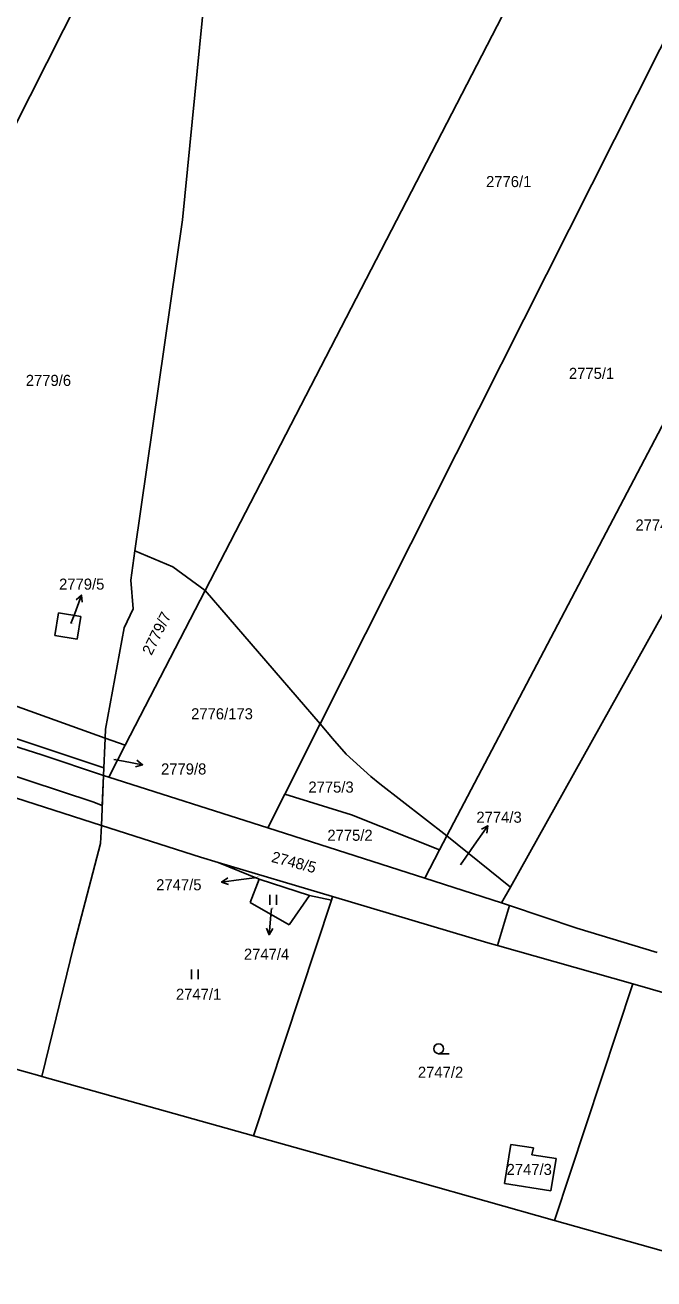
# Model space of a CAD drawing. Extents: x -755819 to -753140, y -1169796 to -1166000.
# Drawn here: x -753688.9 to -753592.4, y -1169208.8 to -1169016.5 of the extents above; entities that cross this region are included whole.
import ezdxf

# ---------------------------------------------------------------- set-up
doc = ezdxf.new("R2010")
doc.units = 0
for name, color, linetype in [('Vrstva 1', 7, 'Continuous'), ('Vrstva 13', 7, 'Continuous'), ('Vrstva 16', 7, 'Continuous'), ('Vrstva 18', 7, 'Continuous'), ('Vrstva 25', 7, 'Continuous'), ('Vrstva 27', 7, 'Continuous'), ('Vrstva 6', 7, 'Continuous')]:
    doc.layers.add(name, color=color, linetype=linetype)

msp = doc.modelspace()

# ---------------------------------------------------------------- linework, layer by layer
at = {"layer": 'Vrstva 1'}
for p, q in [((-753714.92, -1169080.25), (-753658.26, -1168968.34)), ((-753659.24, -1168990.53), (-753664.75, -1169046.33)), ((-753612.91, -1169009.72), (-753661.24, -1169103.18)), ((-753564.91, -1169028.01), (-753624.14, -1169140.81)), ((-753664.75, -1169046.33), (-753672.03, -1169097.13)), ((-753614.41, -1169148.68), (-753561.51, -1169054)), ((-753672.68, -1169101.63), (-753672.03, -1169097.13)), ((-753672.03, -1169097.13), (-753666.2, -1169099.58)), ((-753666.2, -1169099.58), (-753661.24, -1169103.18)), ((-753672.32, -1169106.03), (-753672.68, -1169101.63)), ((-753661.24, -1169103.18), (-753673.53, -1169126.94)), ((-753661.24, -1169103.18), (-753643.6, -1169123.64)), ((-753683.78, -1169106.64), (-753684.34, -1169110.09)), ((-753680.33, -1169107.2), (-753683.78, -1169106.64)), ((-753680.89, -1169110.65), (-753680.33, -1169107.2)), ((-753673.67, -1169108.94), (-753672.32, -1169106.03)), ((-753676.54, -1169124.45), (-753673.67, -1169108.94)), ((-753718.73, -1169110.78), (-753676.6, -1169125.84)), ((-753684.34, -1169110.09), (-753680.89, -1169110.65)), ((-753686.35, -1169128.41), (-753700.78, -1169123.75)), ((-753676.6, -1169125.84), (-753676.54, -1169124.45)), ((-753643.6, -1169123.64), (-753641.71, -1169125.91)), ((-753676.85, -1169131.57), (-753676.6, -1169125.84)), ((-753676.6, -1169125.84), (-753673.53, -1169126.94)), ((-753641.71, -1169125.91), (-753639.61, -1169128.28)), ((-753676.85, -1169131.57), (-753686.35, -1169128.41)), ((-753673.53, -1169126.94), (-753676.06, -1169131.83)), ((-753639.61, -1169128.28), (-753635.8, -1169131.75)), ((-753701.19, -1169131.54), (-753677.18, -1169139.23)), ((-753677.18, -1169139.23), (-753676.85, -1169131.57)), ((-753676.06, -1169131.83), (-753676.85, -1169131.57)), ((-753651.65, -1169139.62), (-753676.06, -1169131.83)), ((-753635.8, -1169131.75), (-753634.43, -1169132.83)), ((-753649.04, -1169134.43), (-753638.8, -1169137.6)), ((-753634.43, -1169132.83), (-753624.14, -1169140.81)), ((-753638.8, -1169137.6), (-753625.26, -1169142.95)), ((-753677.3, -1169142.02), (-753677.18, -1169139.23)), ((-753677.18, -1169139.23), (-753661.96, -1169144.11)), ((-753627.55, -1169147.31), (-753651.65, -1169139.62)), ((-753681.41, -1169157.64), (-753677.3, -1169142.02)), ((-753624.14, -1169140.81), (-753625.26, -1169142.95)), ((-753624.14, -1169140.81), (-753614.41, -1169148.68)), ((-753625.26, -1169142.95), (-753627.55, -1169147.31)), ((-753659.25, -1169144.92), (-753661.96, -1169144.11)), ((-753659.25, -1169144.92), (-753652.99, -1169147.45)), ((-753641.69, -1169150.14), (-753659.25, -1169144.92)), ((-753654.35, -1169151.03), (-753652.99, -1169147.45)), ((-753652.99, -1169147.45), (-753645.23, -1169149.96)), ((-753627.55, -1169147.31), (-753615.76, -1169151.1)), ((-753615.76, -1169151.1), (-753614.41, -1169148.68)), ((-753648.38, -1169154.47), (-753654.35, -1169151.03)), ((-753641.88, -1169150.71), (-753653.84, -1169186.83)), ((-753645.23, -1169149.96), (-753648.38, -1169154.47)), ((-753641.88, -1169150.71), (-753645.23, -1169149.96)), ((-753641.69, -1169150.14), (-753641.88, -1169150.71)), ((-753617.87, -1169157.23), (-753641.69, -1169150.14)), ((-753614.56, -1169151.51), (-753616.37, -1169157.66)), ((-753614.56, -1169151.51), (-753615.76, -1169151.1)), ((-753604.21, -1169155), (-753614.56, -1169151.51)), ((-753604.21, -1169155), (-753591.85, -1169158.74)), ((-753616.37, -1169157.66), (-753617.87, -1169157.23)), ((-753686.33, -1169177.73), (-753681.41, -1169157.64)), ((-753595.6, -1169163.55), (-753616.37, -1169157.66)), ((-753595.6, -1169163.55), (-753607.63, -1169199.82)), ((-753563.86, -1169172.55), (-753595.6, -1169163.55)), ((-753615.32, -1169194.16), (-753614.36, -1169188.16)), ((-753614.36, -1169188.16), (-753610.87, -1169188.7)), ((-753610.87, -1169188.7), (-753611.11, -1169189.75)), ((-753611.11, -1169189.75), (-753607.39, -1169190.34)), ((-753607.39, -1169190.34), (-753608.19, -1169195.3)), ((-753608.19, -1169195.3), (-753615.32, -1169194.16))]:
    msp.add_line(p, q, dxfattribs=at)
at = {"layer": 'Vrstva 13'}
for p, q in [((-753686.61, -1169177.65), (-753738.42, -1169163.14)), ((-753686.33, -1169177.73), (-753686.61, -1169177.65)), ((-753653.84, -1169186.83), (-753686.33, -1169177.73)), ((-753628.63, -1169193.89), (-753653.84, -1169186.83)), ((-753607.63, -1169199.82), (-753628.63, -1169193.89)), ((-753575.87, -1169208.79), (-753607.63, -1169199.82))]:
    msp.add_line(p, q, dxfattribs=at)
at = {"layer": 'Vrstva 16'}
for p, q in [((-753680.24, -1169103.89), (-753681.28, -1169106.7)), ((-753681.86, -1169108.27), (-753681.28, -1169106.7)), ((-753675.26, -1169129.1), (-753673.81, -1169129.37)), ((-753670.86, -1169129.92), (-753673.81, -1169129.37)), ((-753617.88, -1169139.29), (-753619.59, -1169141.76)), ((-753622.04, -1169145.3), (-753619.59, -1169141.76)), ((-753658.73, -1169147.91), (-753655.75, -1169147.53)), ((-753653.29, -1169147.21), (-753655.75, -1169147.53)), ((-753651.44, -1169156.01), (-753651.18, -1169153.02)), ((-753651.09, -1169151.96), (-753651.18, -1169153.02))]:
    msp.add_line(p, q, dxfattribs=at)
for points in [[(-753681.06, -1169104.65), (-753680.24, -1169103.89), (-753680.12, -1169105)], [(-753671.75, -1169129.24), (-753670.86, -1169129.92), (-753671.94, -1169130.23)], [(-753618.86, -1169139.83), (-753617.88, -1169139.29), (-753618.04, -1169140.4)], [(-753657.67, -1169148.28), (-753658.73, -1169147.91), (-753657.8, -1169147.29)], [(-753650.86, -1169155.06), (-753651.44, -1169156.01), (-753651.85, -1169154.97)]]:
    msp.add_lwpolyline(points, dxfattribs=at)
at = {"layer": 'Vrstva 25'}
for p, q in [((-753651.31, -1169151.39), (-753651.31, -1169149.89)), ((-753650.31, -1169151.39), (-753650.31, -1169149.89)), ((-753663.33, -1169162.83), (-753663.33, -1169161.33)), ((-753662.33, -1169162.83), (-753662.33, -1169161.33)), ((-753625.42, -1169174.24), (-753623.82, -1169174.24))]:
    msp.add_line(p, q, dxfattribs=at)
msp.add_circle((-753625.42, -1169173.49), 0.75, dxfattribs=at)
at = {"layer": 'Vrstva 27'}
for p, q in [((-753678.5, -1169135.61), (-753730.1, -1169118.59)), ((-753705.48, -1169120.92), (-753676.8, -1169130.38)), ((-753676.8, -1169130.38), (-753676.85, -1169131.57)), ((-753676.85, -1169131.57), (-753677.05, -1169136.18)), ((-753677.05, -1169136.18), (-753678.5, -1169135.61))]:
    msp.add_line(p, q, dxfattribs=at)
at = {"layer": 'Vrstva 6'}
for p, q in [((-753643.6, -1169123.64), (-753571.89, -1168981.33)), ((-753649.04, -1169134.43), (-753643.6, -1169123.64)), ((-753651.65, -1169139.62), (-753649.04, -1169134.43))]:
    msp.add_line(p, q, dxfattribs=at)

# ---------------------------------------------------------------- texts
at = {"layer": 'Vrstva 16'}
for s, p in [('2779/5', (-753683.68, -1169103.07)), ('2779/8', (-753668.03, -1169131.42)), ('2774/3', (-753619.62, -1169138.82)), ('2747/5', (-753668.77, -1169149.18)), ('2747/4', (-753655.31, -1169159.83))]:
    msp.add_text(s, height=1.7, dxfattribs=at).set_placement(p)
at = {"layer": 'Vrstva 18'}
for s, height, p in [('2776/1', 1.7, (-753618.14, -1169041.32)), ('2775/1', 1.7, (-753605.42, -1169070.74)), ('2779/6', 1.7, (-753688.79, -1169071.82)), ('2774/2', 1.7, (-753595.21, -1169094)), ('2779/5', 0.1, (-753681.85, -1169108.27)), ('2776/173', 1.7, (-753663.41, -1169122.96)), ('2779/8', 0.1, (-753675.25, -1169129.1)), ('2775/3', 1.7, (-753645.41, -1169134.2)), ('2775/2', 1.7, (-753642.5, -1169141.59)), ('2774/3', 0.1, (-753622.03, -1169145.3)), ('2747/5', 0.1, (-753653.28, -1169147.21)), ('2747/4', 0.1, (-753651.08, -1169151.96)), ('2747/1', 1.7, (-753665.74, -1169165.97)), ('2747/2', 1.7, (-753628.6, -1169177.94)), ('2747/3', 1.7, (-753614.99, -1169192.85))]:
    msp.add_text(s, height=height, dxfattribs=at).set_placement(p)
for s, rotation, p in [('2779/7', 63.7129, (-753669.49, -1169113.26)), ('2748/5', 345.3217, (-753651.2, -1169144.81))]:
    msp.add_text(s, height=1.7, rotation=rotation, dxfattribs=at).set_placement(p)

doc.saveas('drawing.dxf')
